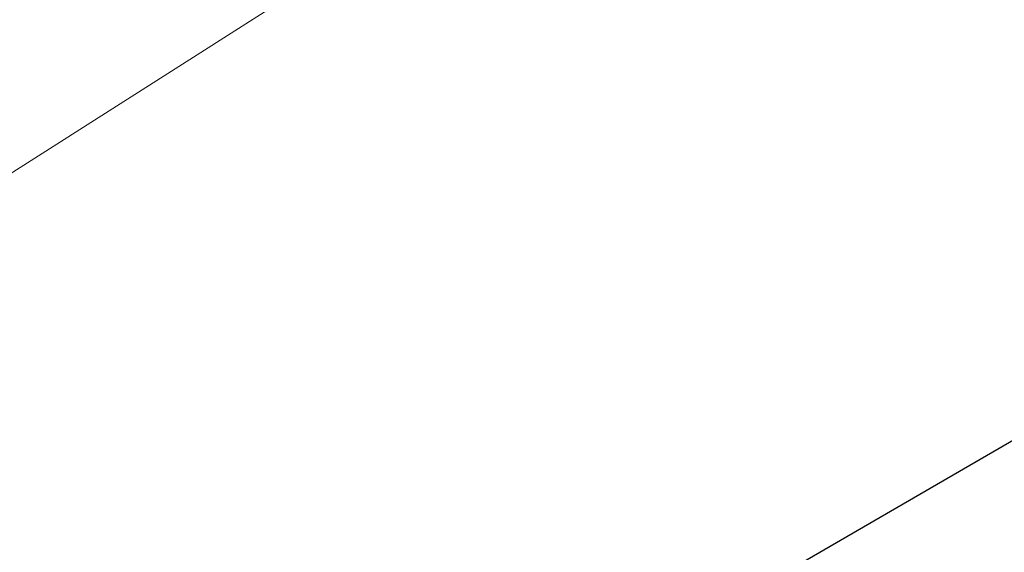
# Model space of a CAD drawing. Header units: metres. Extents: x 163628 to 167855, y 402678 to 405435.
# Tile 473 of 656: x 167391.399 to 167392.557, y 404860.609 to 404861.236. Entities that reach past the tile are written whole.
import ezdxf

# ---------------------------------------------------------------- set-up
doc = ezdxf.new("R2010")
doc.units = ezdxf.units.M
doc.linetypes.add('X-CA190022.004-UO-DWM_Snelfietsroute$0$VH-OPSLUITBAND_80X200', pattern=[14, 8, -2, 2, -2])
for name, color, linetype, lineweight in [('X-CA190022.004-UO-DTM inmeting$0$B-ME-KG-BEHEERGRENS-G', 246, 'X-CA190022.004-UO-DTM inmeting$0$KG-BG', 0), ('X-CA190022.004-UO-DWM_Snelfietsroute$0$N-WE-VH-KANTOPSLUITING_ACHTERKANTBAND-G', 125, 'Continuous', 25), ('X-CA190022.004-UO-DWM_Snelfietsroute$0$N-WE-VH-KANTOPSLUITING_OPSLUITBAND_80X200-G', 125, 'X-CA190022.004-UO-DWM_Snelfietsroute$0$VH-OPSLUITBAND_80X200', 25)]:
    doc.layers.add(name, color=color, linetype=linetype, lineweight=lineweight)
doc.linetypes.add('X-CA190022.004-UO-DTM inmeting$0$KG-BG', pattern='A,5.5,-2,[4,NLCS.SHX,S=1,R=0,X=0,Y=0],-2', length=9.5)

msp = doc.modelspace()

# ---------------------------------------------------------------- linework, layer by layer
at = {"layer": 'X-CA190022.004-UO-DTM inmeting$0$B-ME-KG-BEHEERGRENS-G', "ltscale": 0.5}
msp.add_line((167398.189, 404865.388, 9.09), (167389.175, 404859.644, 9.101), dxfattribs=at)
at = {"layer": 'X-CA190022.004-UO-DWM_Snelfietsroute$0$N-WE-VH-KANTOPSLUITING_ACHTERKANTBAND-G', "ltscale": 0.2, "flags": 128}
msp.add_lwpolyline([(167381.5817, 404855.2899), (167381.9832, 404854.598), (167393.9345, 404861.5344)], dxfattribs=at)
at = {"layer": 'X-CA190022.004-UO-DWM_Snelfietsroute$0$N-WE-VH-KANTOPSLUITING_OPSLUITBAND_80X200-G', "ltscale": 0.2, "flags": 128}
msp.add_lwpolyline([(167381.5125, 404855.2497), (167381.9542, 404854.4886), (167393.9746, 404861.4652)], dxfattribs=at)

doc.saveas('drawing.dxf')
